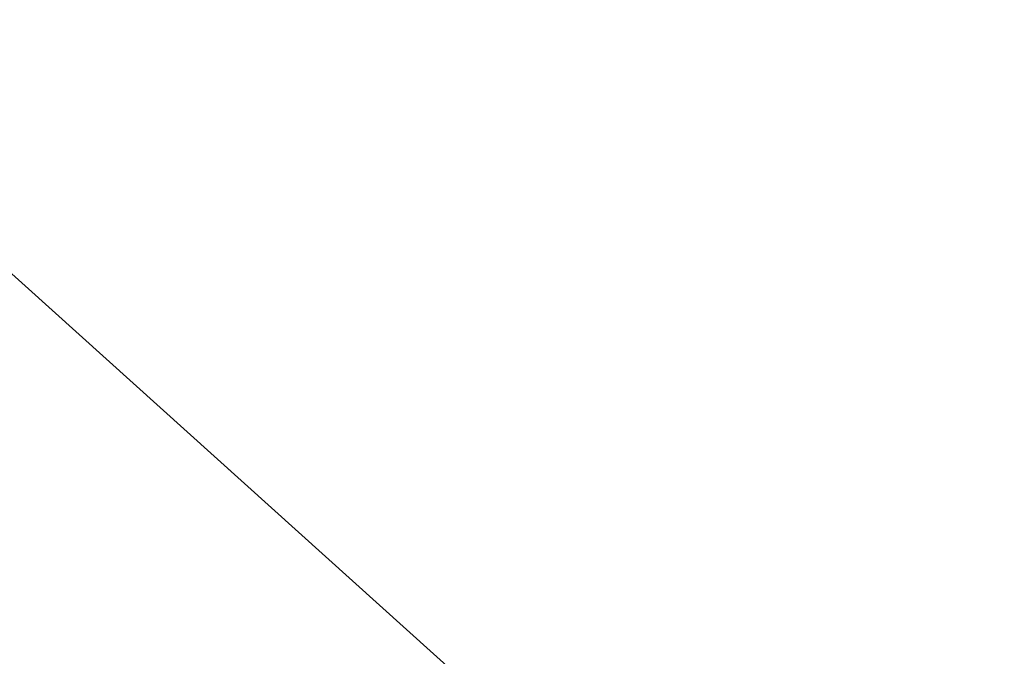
# Model space of a CAD drawing. Header units: metres. Extents: x 163543 to 168130, y 402678 to 405437.
# Tile 871 of 1056: x 165506.932 to 165507.106, y 403939.715 to 403939.827. Entities that reach past the tile are written whole.
import ezdxf
from ezdxf import colors
from ezdxf.entities.mleader import LeaderData, LeaderLine
from ezdxf.math import Vec2, Vec3

# ---------------------------------------------------------------- set-up
doc = ezdxf.new("R2010")
doc.units = ezdxf.units.M
doc.layers.add('X-CA190022.004-UO-KAD_Percelen$0$B-WE-KG-GRENS_PERCEEL-GV', color=150, linetype='Continuous', lineweight=9)
doc.layers.add('X-CA190022.004-UO-TXT_Tekst 1op200$0$X-XX-AL-T25- LEADER BOVENGRONDSE INFRA', color=7, linetype='Continuous', lineweight=25)
doc.styles.add('X-CA190022.004-UO-TXT_Tekst 1op200$0$NLCS-ISO-M200-T25', font='NLCS-ISO.ttf', dxfattribs={"height": 0.5})

msp = doc.modelspace()

# ---------------------------------------------------------------- linework, layer by layer
at = {"layer": 'X-CA190022.004-UO-KAD_Percelen$0$B-WE-KG-GRENS_PERCEEL-GV', "flags": 128}
for points in [[(165415.693, 404055.235), (165426.23, 404028.97), (165434.26, 404017.66), (165450.79, 403994.24), (165458.1, 403985.84), (165465.94, 403977.9), (165485.47, 403959.11), (165489.71, 403955.04), (165500.126, 403945.838), (165504.3, 403942.15), (165507.8, 403939), (165513.006, 403935.006), (165525.447, 403925.461)], [(165196.7, 403790), (165276.2, 403826.7), (165276.248, 403824.924), (165276.3, 403823), (165372.327, 403871.117), (165507.8, 403939), (165504.3, 403942.15), (165497.079, 403937.449), (165489.46, 403932.49), (165323.1, 403852.205), (165220.21, 403802.55), (165215.14, 403802.41), (165211.94, 403806.63), (165196.73, 403847.93)]]:
    msp.add_lwpolyline(points, dxfattribs=at)

# ---------------------------------------------------------------- next in the draw order: leaders
at = {"layer": 'X-CA190022.004-UO-TXT_Tekst 1op200$0$X-XX-AL-T25- LEADER BOVENGRONDSE INFRA'}
ml = msp.add_multileader_mtext('Standard', dxfattribs=at)
ml.set_content('Betonstraatstenen\\PKleur antraciet', color=256, style='X-CA190022.004-UO-TXT_Tekst 1op200$0$NLCS-ISO-M200-T25')
ml.set_leader_properties(color=256, linetype='ByLayer', lineweight=-1)
ml.build(insert=Vec2(0, 0))
ml.multileader.update_dxf_attribs({"text_left_attachment_type": 5, "text_right_attachment_type": 5, "dogleg_length": 0.5, "arrow_head_size": 0.5})
ctx = ml.context
ctx.base_point, ctx.char_height, ctx.arrow_head_size, ctx.landing_gap_size, ctx.plane_origin, ctx.plane_x_axis, ctx.plane_y_axis = Vec3(165499.91448, 403931.66775), 0.5, 0.5, 0.18, Vec3(165489.12288, 403928.19476), Vec3(0.692919, 0.721016), Vec3(-0.721016, 0.692919)
ctx.left_attachment, ctx.right_attachment = 5, 5
notes = []
notes.append((ctx, [(1, (1, 1, 0), (165504.42538, 403936.36156), (-0.692919, -0.721016), 0.5, [(1, [(165517.12847, 403937.50304), (165511.68408, 403940.5303)], 0, [])])]))
ctx.mtext.insert, ctx.mtext.text_direction, ctx.mtext.rotation, ctx.mtext.width, ctx.mtext.flow_direction = Vec3(165499.00575, 403932.79072), Vec3(0.692919, 0.721016), 0.805267, 8.3724177, 5
ctx.mtext.has_bg_fill, ctx.mtext.bg_color, ctx.mtext.bg_scale_factor, ctx.mtext.bg_transparency, ctx.mtext.use_window_bg_color = 1, -1027028792, 1.5, 0, 1
for ctx, leaders in notes:
    for number, flags, end, landing, length, lines in leaders:
        leader = LeaderData()
        leader.index, (leader.has_last_leader_line, leader.has_dogleg_vector, leader.attachment_direction) = number, flags
        leader.last_leader_point, leader.dogleg_vector, leader.dogleg_length = Vec3(end), Vec3(landing), length
        for number, points, colour, breaks in lines:
            line = LeaderLine()
            line.index, line.vertices, line.color, line.breaks = number, Vec3.list(points), colors.encode_raw_color(colour), breaks
            leader.lines.append(line)
        ctx.leaders.append(leader)

doc.saveas('drawing.dxf')
